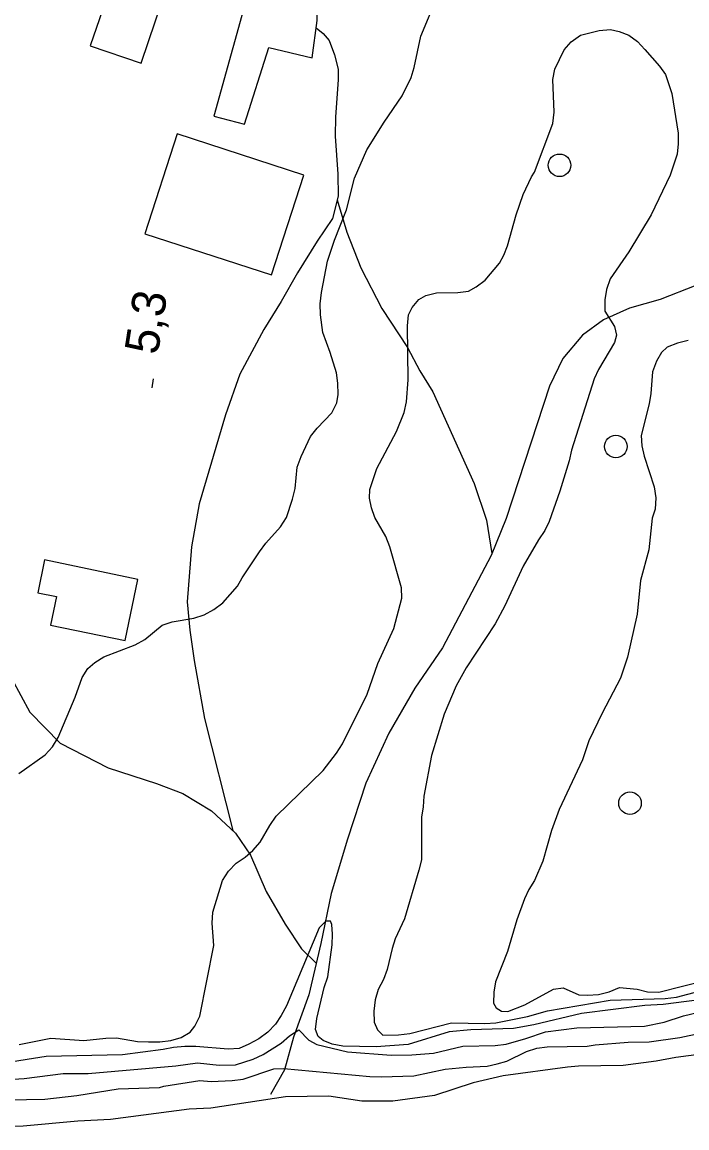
# Model space of a CAD drawing. Extents: x 282461 to 284471, y 5554090 to 5557646.
# Drawn here: x 283493.2 to 283552.1, y 5554614.9 to 5554712.9 of the extents above; entities that cross this region are included whole.
import ezdxf

# ---------------------------------------------------------------- set-up
doc = ezdxf.new("R2010")
doc.units = 0
for name, color, linetype in [('Niveau 1', 7, 'Continuous'), ('Niveau 19', 7, 'Continuous'), ('Niveau 2', 7, 'Continuous'), ('Niveau 22', 7, 'Continuous'), ('Niveau 3', 7, 'Continuous'), ('Niveau 31', 7, 'Continuous'), ('Niveau 36', 7, 'Continuous'), ('Niveau 4', 7, 'Continuous')]:
    doc.layers.add(name, color=color, linetype=linetype)

msp = doc.modelspace()

# ---------------------------------------------------------------- linework, layer by layer
at = {"layer": 'Niveau 1'}
for points in [[(283492.88, 5554646.32), (283495.23, 5554647.98), (283495.86, 5554648.69), (283496.37, 5554649.51), (283497.88, 5554653.07), (283498.49, 5554654.81), (283499, 5554655.63), (283499.63, 5554656.16), (283500.43, 5554656.64), (283503.2, 5554657.73), (283504.06, 5554658.2), (283505.61, 5554659.45), (283506.48, 5554659.75), (283508.39, 5554660.07), (283509.31, 5554660.37), (283510.17, 5554660.85), (283510.98, 5554661.44), (283512.29, 5554662.91), (283512.68, 5554663.67), (283514.22, 5554665.96), (283514.78, 5554666.72), (283516.1, 5554668.19), (283516.61, 5554669.01), (283517.16, 5554670.64), (283517.38, 5554671.57), (283517.58, 5554673.48), (283517.92, 5554674.42), (283518.76, 5554676.17), (283519.33, 5554676.93), (283520.64, 5554678.29), (283521.09, 5554679.16), (283521.2, 5554679.92), (283521.18, 5554680.9), (283521.05, 5554681.83), (283520.5, 5554683.62), (283519.84, 5554685.4), (283519.64, 5554686.96), (283519.62, 5554687.95), (283519.72, 5554688.94), (283520.26, 5554691.73), (283520.87, 5554693.59), (283521.93, 5554696.27), (283522.64, 5554699.07), (283523.76, 5554701.58), (283525.29, 5554704.04), (283526.88, 5554706.38), (283527.67, 5554708.02), (283527.95, 5554708.89), (283528.54, 5554711.68), (283530.05, 5554715.3)], [(283552.23, 5554684.7), (283551.31, 5554684.45), (283550.38, 5554684.09), (283549.87, 5554683.62), (283549.42, 5554682.85), (283549.08, 5554681.92), (283548.94, 5554680.01), (283548.78, 5554679.08), (283548.07, 5554676.28), (283548.14, 5554675.36), (283548.33, 5554674.43), (283549.24, 5554671.72), (283549.37, 5554670.74), (283549.33, 5554669.75), (283549.05, 5554668.94), (283548.74, 5554666.15), (283548.03, 5554663.42), (283547.73, 5554660.45), (283546.86, 5554656.62), (283546.25, 5554654.75), (283544.61, 5554651.65), (283543.43, 5554649.2), (283542.88, 5554647.51), (283540.8, 5554643.13), (283540.13, 5554641.27), (283539.36, 5554638.53), (283538.63, 5554636.84), (283538.12, 5554636.02), (283537.73, 5554635.2), (283537.06, 5554633.34), (283536.23, 5554630.54), (283535.17, 5554627.86), (283535.01, 5554626.93), (283534.97, 5554625.95), (283535.21, 5554625.54)], [(283535.21, 5554625.54), (283535.68, 5554625.26), (283536.26, 5554625.21), (283537.76, 5554625.81), (283540.29, 5554627.19), (283541.16, 5554627.32), (283542.56, 5554626.7), (283543.32, 5554626.65), (283544.3, 5554626.73), (283545.23, 5554626.97), (283546.15, 5554627.34), (283547.72, 5554627.19), (283548.65, 5554626.97), (283549.64, 5554626.93), (283555.94, 5554628.53)]]:
    msp.add_lwpolyline(points, dxfattribs=at)
at = {"layer": 'Niveau 19'}
msp.add_lwpolyline([(283520.23, 5554746.26), (283520.08, 5554744.6), (283519.55, 5554741.52), (283516.87, 5554729.24), (283515.23, 5554722.79), (283510.18, 5554704.57), (283512.91, 5554703.86), (283515.07, 5554710.67), (283518.91, 5554709.75), (283519.33, 5554713.06), (283519.38, 5554717.17), (283519.89, 5554722.05), (283520.57, 5554726.58), (283522.87, 5554737.11), (283524.18, 5554742.06), (283525.01, 5554744.57)], dxfattribs=at)
at = {"layer": 'Niveau 2'}
for points in [[(283492.9, 5554622.28), (283495.73, 5554622.85), (283498.64, 5554622.66), (283500.61, 5554622.86), (283501.54, 5554622.88), (283503.4, 5554622.56), (283504.39, 5554622.52), (283505.38, 5554622.53), (283506.36, 5554622.66), (283507.29, 5554622.91), (283508.09, 5554623.39), (283508.49, 5554623.91), (283508.94, 5554624.79), (283510.18, 5554631.07), (283510.04, 5554633.04), (283510.08, 5554634.03), (283510.96, 5554636.83), (283511.47, 5554637.65), (283512.16, 5554638.35), (283512.97, 5554638.89), (283513.65, 5554639.48), (283514.28, 5554640.24), (283515.13, 5554641.71), (283515.7, 5554642.53), (283519.87, 5554646.59), (283521.07, 5554648.12), (283521.58, 5554648.94), (283523.78, 5554653.33), (283524.72, 5554656.07), (283526.13, 5554659.16), (283526.84, 5554661.84), (283526.83, 5554662.77), (283525.78, 5554666.41), (283525.42, 5554667.33), (283524.46, 5554669), (283524.16, 5554669.86), (283523.97, 5554670.73), (283524.02, 5554671.48), (283524.63, 5554673.35), (283526.38, 5554676.63), (283527.05, 5554678.32), (283527.27, 5554679.25), (283527.41, 5554681.22), (283527.34, 5554685.98), (283527.44, 5554686.97), (283527.78, 5554687.61), (283528.35, 5554688.32), (283528.98, 5554688.67), (283529.91, 5554688.92), (283531.82, 5554688.95), (283532.75, 5554689.08), (283533.44, 5554689.44), (283534.25, 5554690.03), (283535.5, 5554691.56), (283535.9, 5554692.26), (283536.23, 5554693.08), (283537, 5554695.82), (283537.62, 5554697.63), (283538.35, 5554699.21), (283538.63, 5554699.62), (283540.25, 5554703.94), (283540.35, 5554704.92), (283540.25, 5554707.82), (283540.41, 5554708.75), (283541.25, 5554710.45), (283541.88, 5554711.16), (283542.69, 5554711.75), (283544.36, 5554712.18), (283545.35, 5554712.25), (283546.11, 5554712.09), (283546.98, 5554711.76), (283547.75, 5554711.19), (283548.4, 5554710.5), (283549.7, 5554709.02), (283550.23, 5554708.27), (283550.78, 5554706.6), (283551.36, 5554703.07), (283551.37, 5554702.14)], [(283551.37, 5554702.14), (283551.27, 5554701.21), (283550.66, 5554699.34), (283548.97, 5554695.84), (283546.99, 5554692.56), (283545.34, 5554690.15), (283545.01, 5554689.22), (283544.85, 5554688.29), (283544.86, 5554687.3), (283545.7, 5554685.92), (283545.88, 5554685.17), (283545.72, 5554684.53), (283544.3, 5554682.13), (283543.91, 5554681.31), (283541.91, 5554674.96), (283541.7, 5554674.02), (283540.87, 5554671.34), (283539.92, 5554668.66), (283539.53, 5554667.84), (283538.96, 5554667.02), (283537.6, 5554664.68), (283535.97, 5554661.17), (283535.12, 5554659.59), (283532.57, 5554655.67), (283531.66, 5554654.09), (283530.6, 5554651.58), (283529.49, 5554647.9), (283528.79, 5554644.3), (283528.75, 5554643.37), (283528.59, 5554642.44), (283528.59, 5554638.67), (283528.37, 5554637.74), (283527.1, 5554633.43), (283526.26, 5554631.67), (283525.98, 5554630.8), (283525.55, 5554628.94), (283525.21, 5554628.06), (283524.76, 5554627.18), (283524.48, 5554626.25), (283524.38, 5554625.26), (283524.4, 5554624.28), (283524.7, 5554623.59), (283525.17, 5554623.13), (283526.56, 5554623.15), (283527.55, 5554623.28), (283531.25, 5554624.21), (283534.22, 5554624.14), (283535.2, 5554624.21), (283537.98, 5554624.78), (283539.77, 5554625.27), (283545.34, 5554626.23), (283550.21, 5554626.36), (283551.2, 5554626.49), (283554.78, 5554627.42)], [(283557.4, 5554626.77), (283550.03, 5554625.84), (283548.41, 5554625.76), (283542.78, 5554625.03), (283538.55, 5554624.04), (283536.75, 5554623.72), (283532.98, 5554623.6), (283531.06, 5554623.4), (283527.42, 5554622.3), (283524.57, 5554622.08), (283521.61, 5554622.15), (283520.67, 5554622.31), (283519.86, 5554622.65), (283519.44, 5554622.99), (283519.2, 5554623.62), (283519.3, 5554624.61), (283519.96, 5554627.35), (283520.29, 5554628.28), (283520.66, 5554631.13), (283520.7, 5554632.06), (283520.63, 5554632.93), (283520.51, 5554633.22), (283520.1, 5554633.21), (283519.53, 5554632.62), (283516.61, 5554625.73), (283516.16, 5554624.85), (283515.65, 5554624.09), (283514.96, 5554623.38), (283514.16, 5554622.79), (283513.29, 5554622.31), (283512.43, 5554621.95), (283511.44, 5554621.88)], [(283490.97, 5554619.12), (283493.35, 5554619.27), (283496.83, 5554619.73), (283499.04, 5554619.71), (283506.82, 5554620.41), (283508.74, 5554620.68), (283510.66, 5554620.47), (283512.11, 5554620.5), (283513.68, 5554620.98), (283514.54, 5554621.4), (283516.16, 5554622.42), (283516.9, 5554623.07), (283517.71, 5554623.6), (283518.6, 5554622.69), (283519.3, 5554622.29), (283522.04, 5554621.64), (283525.89, 5554621.35), (283527.75, 5554621.38), (283529.66, 5554621.52), (283532.27, 5554622.15), (283535.12, 5554622.19), (283536.11, 5554622.32), (283537.85, 5554622.81), (283539.58, 5554623.42), (283542.37, 5554623.76), (283548.36, 5554623.91), (283550.1, 5554624.28), (283551.84, 5554624.83), (283553.69, 5554625.27)], [(283490.29, 5554617.37), (283495.18, 5554617.44), (283498.03, 5554617.78), (283501.68, 5554618.36), (283505.35, 5554618.47), (283505.75, 5554618.6), (283508.95, 5554619.11), (283509.94, 5554619.01), (283511.8, 5554619.1), (283512.79, 5554619.23), (283515.51, 5554620.14), (283516.38, 5554620.16), (283524.02, 5554619.46), (283525.01, 5554619.42), (283527.92, 5554619.52), (283530.7, 5554620.09), (283532.56, 5554620.29), (283534.42, 5554620.38), (283535.29, 5554620.57), (283536.16, 5554620.81), (283537.9, 5554621.66), (283538.82, 5554621.96), (283539.75, 5554622.09), (283543.3, 5554622.15), (283544, 5554622.27), (283546.91, 5554622.49), (283548.77, 5554622.52), (283551.5, 5554622.91), (283553.3, 5554623.29)], [(283511.44, 5554621.88), (283508.59, 5554622.12), (283507.6, 5554622.11), (283506.61, 5554622.03), (283505.69, 5554621.84), (283502.09, 5554621.38), (283495.3, 5554621.22), (283488.75, 5554620.19)]]:
    msp.add_lwpolyline(points, dxfattribs=at)
at = {"layer": 'Niveau 22'}
for points in [[(283519.25, 5554712.41), (283519.87, 5554711.91), (283520.4, 5554711.28), (283520.88, 5554710.01), (283521.19, 5554708.74), (283521.21, 5554707.81), (283520.97, 5554704.51), (283520.94, 5554702.82), (283521.17, 5554699.45), (283521.2, 5554697.48), (283520.71, 5554695.5), (283519.35, 5554693.51), (283517.59, 5554690.7), (283516.15, 5554688.14), (283514.62, 5554685.68), (283512.48, 5554681.7), (283511.2, 5554678.09), (283508.88, 5554670.23), (283508.19, 5554666.4), (283507.8, 5554661.52), (283508.04, 5554659.02), (283508.44, 5554656.34), (283509.36, 5554651.19), (283511.85, 5554641.26)], [(283521.12, 5554697.17), (283521.98, 5554694.3), (283523.2, 5554691.12), (283525.07, 5554687.53), (283527.34, 5554684.07), (283528.45, 5554681.99), (283529.61, 5554680.15), (283533.26, 5554672.02), (283534.35, 5554668.78), (283534.83, 5554665.82)], [(283555.77, 5554691.24), (283552.93, 5554689.56), (283549.77, 5554688.33), (283547.05, 5554687.57), (283544.72, 5554686.54), (283542.86, 5554685.17), (283541.14, 5554683.11), (283539.96, 5554680.65), (283536.11, 5554668.92), (283534.77, 5554665.65), (283530.45, 5554657.45), (283528.01, 5554653.87), (283525.69, 5554649.89), (283523.67, 5554645.45), (283522.03, 5554640.48), (283520.57, 5554635.69), (283519.66, 5554631.23), (283518.59, 5554626.69), (283517.24, 5554622.94), (283516.44, 5554620.05), (283515.2, 5554617.87)], [(283491.47, 5554656.19), (283493.87, 5554651.74), (283496.55, 5554648.99), (283500.8, 5554646.81), (283505.09, 5554645.42), (283507.42, 5554644.53), (283509.98, 5554642.99), (283512.1, 5554641.03), (283513.44, 5554639.06), (283514.81, 5554635.85), (283516.49, 5554632.95), (283517.95, 5554630.76), (283519.25, 5554629.49)]]:
    msp.add_lwpolyline(points, dxfattribs=at)
at = {"layer": 'Niveau 3'}
msp.add_line((283504.72, 5554680.51), (283504.84, 5554681.3), dxfattribs=at)
at = {"layer": 'Niveau 31'}
for points in [[(283505.63, 5554714.85), (283501.14, 5554716.39), (283499.22, 5554710.81), (283503.72, 5554709.27), (283505.63, 5554714.85)], [(283518.16, 5554699.36), (283506.93, 5554703), (283504.07, 5554694.16), (283515.29, 5554690.52), (283518.16, 5554699.36)], [(283495.69, 5554659.46), (283502.32, 5554658.09), (283503.44, 5554663.52), (283495.16, 5554665.24), (283494.56, 5554662.34), (283496.22, 5554662), (283495.69, 5554659.46)]]:
    msp.add_lwpolyline(points, dxfattribs=at)
at = {"layer": 'Niveau 36'}
for centre in [(283540.842, 5554700.224), (283545.829, 5554675.3), (283547.083, 5554643.688)]:
    msp.add_circle(centre, 1, dxfattribs=at)
at = {"layer": 'Niveau 4'}
msp.add_lwpolyline([(283556.78, 5554621.87), (283551.14, 5554621.14), (283549.4, 5554620.82), (283546.49, 5554620.43), (283542.53, 5554620.37), (283541.54, 5554620.29), (283535.85, 5554619.51), (283533.18, 5554618.88), (283529.76, 5554617.78), (283526.04, 5554617.26), (283523.3, 5554617.28), (283520.38, 5554617.7), (283516.54, 5554617.64), (283509.91, 5554616.66), (283507.99, 5554616.57), (283501.02, 5554615.65), (283498.11, 5554615.49), (283493.28, 5554615.06), (283482.69, 5554614.9)], dxfattribs=at)

# ---------------------------------------------------------------- texts
at = {"layer": 'Niveau 3'}
msp.add_text('5,3  ', height=3, rotation=81.09575, dxfattribs=at).set_placement((283505.2, 5554683.35))

doc.saveas('drawing.dxf')
